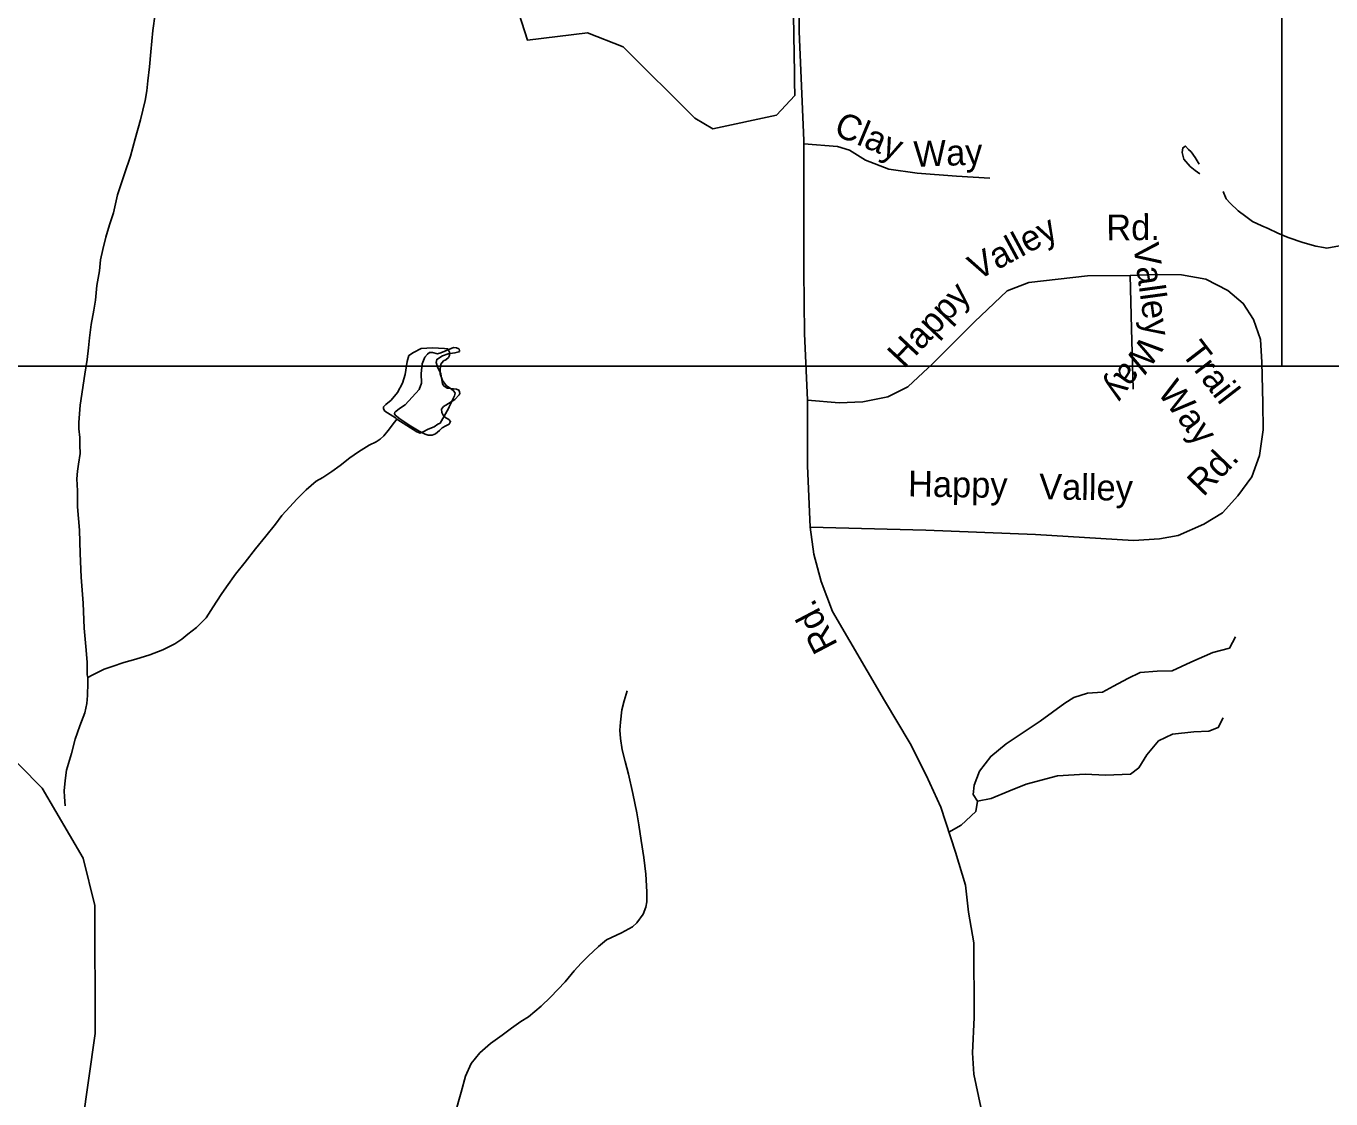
# Model space of a CAD drawing. Extents: x 2126262 to 2293712, y 749403 to 919119.
# Drawn here: x 2165690 to 2170507, y 850179 to 854141 of the extents above; entities that cross this region are included whole.
import ezdxf

# ---------------------------------------------------------------- set-up
doc = ezdxf.new("R2010")
doc.units = 0
for name, color, linetype in [('Exist Boundary Political City Limit New', 7, 'Continuous'), ('Exist Hydrographic Creek Single Shore', 7, 'Continuous'), ('Exist Hydrographic Misc Water Feature', 7, 'Continuous'), ('Exist Hydrographic Pond Under 1500 Sq Ft', 7, 'Continuous'), ('Exist Road Non-System Type 51', 7, 'Continuous'), ('Exist Road Non-System Type 51 Label', 7, 'Continuous'), ('Exist Road Secondary Type 51 Attributed', 7, 'Continuous'), ('Exist Road Secondary Type 51 Label', 7, 'Continuous'), ('Map Preparation Boundary City Limit Buffer Line', 7, 'Continuous'), ('Map Preparation Inset Cut Line', 7, 'Continuous')]:
    doc.layers.add(name, color=color, linetype=linetype)

msp = doc.modelspace()

# ---------------------------------------------------------------- linework, layer by layer
at = {"layer": 'Exist Boundary Political City Limit New'}
msp.add_lwpolyline([(2168522, 854257.1), (2168524.5, 854107.3), (2168526.8, 853967.3), (2168527.2, 853934.8), (2168528, 853884.8), (2168460.2, 853812.1), (2168225.5, 853761.6), (2168158.8, 853801.2), (2167894.5, 854063.8), (2167762.8, 854115.5), (2167541, 854089.2), (2167459.2, 854347.3)], dxfattribs=at)
at = {"layer": 'Exist Hydrographic Creek Single Shore'}
for points in [[(2165749.5, 851327.2), (2165414.5, 851665.5), (2165052.3, 852247.1), (2164689.4, 853018.9), (2164580.5, 853286.9), (2164445.4, 853585), (2164198.5, 854475.9), (2164154.4, 854949.3), (2164142.5, 855608.9), (2164040.4, 855899.7), (2163889.5, 856175.2), (2163687.5, 856438.5), (2163361.5, 856737.2)], [(2166166.1, 854186.3), (2166158.5, 854124.3), (2166150.7, 854046.2), (2166145.4, 853990.3), (2166139.7, 853938.2), (2166135.8, 853902.2), (2166129.8, 853866.2), (2166112.4, 853794.1), (2166092.9, 853724), (2166075.1, 853659.9), (2166053.5, 853595.8), (2166027.9, 853517.7), (2166012.3, 853451.6), (2165998.6, 853407.5), (2165984.8, 853361.5), (2165973.2, 853315.4), (2165965.4, 853277.4), (2165961.5, 853237.4), (2165951.8, 853183.4), (2165946.1, 853129.3), (2165940.3, 853091.3), (2165930.5, 853039.3), (2165924.8, 852989.2), (2165921.1, 852953.3), (2165915.3, 852909.2), (2165907.5, 852855.2), (2165890.3, 852741.1), (2165884.6, 852677.1), (2165884.8, 852653.1), (2165889.1, 852621.2), (2165889.1, 852593.2), (2165889.3, 852563.1), (2165883.5, 852523.1), (2165879.6, 852497.1), (2165877.8, 852469.1), (2165880.1, 852425.1), (2165880.3, 852365.2), (2165886.8, 852279.2), (2165889.3, 852193.2), (2165893.8, 852105.3), (2165900.4, 852009.3), (2165904.9, 851917.4), (2165911.2, 851849.5), (2165915.5, 851791.5), (2165915.7, 851745.5), (2165917.8, 851735.6)], [(2165917.8, 851735.6), (2165918, 851715.6), (2165916.4, 851669.5), (2165914.5, 851639.5), (2165906.5, 851605.4), (2165888.9, 851557.4), (2165871.2, 851507.3), (2165857.5, 851455.3), (2165839.9, 851393.2), (2165834.1, 851355.2), (2165830.2, 851317.1), (2165832.3, 851295.2), (2165834.5, 851261.2)], [(2165909.5, 849385), (2165849.4, 849743.9), (2165945.3, 850420.9), (2165943.5, 850893.5), (2165900.4, 851068.2), (2165749.5, 851327.2)]]:
    msp.add_lwpolyline(points, dxfattribs=at)
at = {"layer": 'Exist Hydrographic Misc Water Feature'}
for points in [[(2170108.8, 853530.6), (2170120.7, 853502.7), (2170135.1, 853486.7), (2170165, 853459), (2170193.3, 853437.1), (2170217.3, 853419.3), (2170251.4, 853403.4), (2170275.6, 853393.6), (2170311.6, 853375.8), (2170349.6, 853360), (2170403.7, 853342.3), (2170451.9, 853328.6), (2170479.8, 853322.8), (2170491.9, 853320.8), (2170525.7, 853327), (2170559.8, 853333.2), (2170587.9, 853337.3), (2170601.8, 853337.4), (2170621.9, 853333.5), (2170649.8, 853323.7), (2170669.9, 853311.8), (2170697.8, 853295.9), (2170716, 853286.1), (2170734.1, 853282.2)], [(2167058.3, 852689.7), (2167054.4, 852693.7), (2167014, 852719.4), (2167010.1, 852727.4), (2167010.1, 852735.4), (2167018.1, 852743.4), (2167037.8, 852759.5), (2167061.8, 852787.7), (2167079.6, 852821.8), (2167089.3, 852853.8), (2167097, 852901.9), (2167103, 852923.9), (2167120.8, 852936), (2167148.7, 852950.1), (2167190.8, 852952.4), (2167234.8, 852950.6), (2167246.7, 852948.7), (2167252.9, 852936.7), (2167252.9, 852924.8), (2167249, 852916.7), (2167239.1, 852908.7), (2167231.1, 852904.6), (2167221.1, 852892.6), (2167219.3, 852874.6), (2167219.3, 852856.6), (2167227.3, 852832.6), (2167241.6, 852812.7), (2167259.7, 852800.8), (2167269.5, 852792.9), (2167273.6, 852784.9), (2167271.7, 852774.9), (2167265.8, 852762.9), (2167257.8, 852746.8), (2167252.1, 852734.7), (2167250, 852728.7), (2167234, 852700.7), (2167218.2, 852674.6), (2167210.2, 852670.5), (2167196.3, 852660.5), (2167174.6, 852652.3), (2167156.5, 852642.2), (2167144.6, 852638.2), (2167132.5, 852642.1), (2167058.3, 852689.7)], [(2167058.3, 852689.7), (2167050.3, 852677.7), (2167026.5, 852647.6), (2167010.5, 852627.4), (2166996.8, 852615.4), (2166982.8, 852605.3), (2166956.8, 852593.2), (2166917, 852568.9), (2166885, 852546.7), (2166849.3, 852518.5), (2166819.4, 852496.4), (2166785.6, 852474.3), (2166761.6, 852460.1), (2166723.8, 852427.9), (2166690, 852393.7), (2166664.4, 852365.5), (2166634.2, 852333.4), (2166610.5, 852301.3), (2166574.8, 852257.1), (2166537, 852210.9), (2166499.3, 852160.7), (2166463.6, 852116.5), (2166429.8, 852070.3), (2166410.1, 852042.2), (2166380.4, 851996), (2166354.6, 851955.9), (2166318.9, 851919.7), (2166286.9, 851895.5), (2166265.1, 851877.4), (2166239.1, 851859.3), (2166195.2, 851837.1), (2166147.2, 851818.8), (2166095.6, 851802.6), (2166051.5, 851790.3), (2166007.6, 851776.1), (2165977.9, 851765.8), (2165953.9, 851753.7), (2165933.8, 851743.6), (2165917.8, 851735.6)], [(2167909.5, 851686.8), (2167897.8, 851648.7), (2167890, 851616.6), (2167884.2, 851570.6), (2167882.6, 851540.6), (2167884.6, 851510.6), (2167890.8, 851468.7), (2167901.1, 851424.7), (2167913.4, 851378.9), (2167929.8, 851306.9), (2167944.3, 851235.1), (2167952.5, 851191.1), (2167960.7, 851133.2), (2167971, 851071.2), (2167977.5, 851009.3), (2167981.8, 850943.4), (2167982, 850907.3), (2167978.2, 850887.3), (2167968.3, 850861.3), (2167944.5, 850829.2), (2167928.5, 850815), (2167888.7, 850792.9), (2167832.8, 850766.5), (2167803, 850742.3), (2167765.3, 850706.2), (2167739.3, 850680), (2167713.6, 850651.9), (2167679.8, 850611.7), (2167626.1, 850555.4), (2167592.2, 850521.2), (2167544.5, 850483), (2167516.6, 850464.8), (2167482.7, 850440.6), (2167447.1, 850414.5), (2167405, 850384.2), (2167365.3, 850350), (2167333.5, 850309.8), (2167311.7, 850263.7), (2167296.1, 850203.7), (2167272.6, 850121.5)]]:
    msp.add_lwpolyline(points, dxfattribs=at)
at = {"layer": 'Exist Hydrographic Pond Under 1500 Sq Ft'}
for points in [[(2170020.7, 853631.5), (2170005.7, 853655.5), (2169990.7, 853676.5), (2169981.7, 853685.5), (2169969.7, 853697.5), (2169960.7, 853691.5), (2169957.7, 853673.5), (2169963.7, 853649.5), (2169987.7, 853622.5), (2170005.7, 853607.5), (2170023.7, 853595.5)], [(2167221.7, 852856.5), (2167208.9, 852883), (2167204.5, 852898.2), (2167206.2, 852909.7), (2167226.8, 852922.7), (2167247.7, 852931.2), (2167273, 852934.2), (2167287.9, 852937.9), (2167289.7, 852939.8), (2167290.1, 852943.3), (2167289.4, 852947.3), (2167287.9, 852948.6), (2167279.1, 852952.9), (2167267.8, 852953.9), (2167236.2, 852940), (2167221.8, 852933.9), (2167208.9, 852931.2), (2167190.6, 852935.3), (2167179.5, 852935.2), (2167171.9, 852929.7), (2167162.1, 852917.8), (2167152.7, 852893.7), (2167148.7, 852857.6), (2167150, 852822.7), (2167140.7, 852798.6), (2167089.9, 852742.1), (2167068.4, 852729), (2167055, 852718.2), (2167051, 852715.1), (2167049.6, 852710.2), (2167052.1, 852704.5), (2167069.7, 852690.1), (2167109.9, 852663.3), (2167140.7, 852644.6), (2167163.4, 852633.9), (2167174.4, 852630.3), (2167188.8, 852629.8), (2167201.4, 852634.7), (2167216.2, 852647.2), (2167225.8, 852657.8), (2167239.7, 852664.7), (2167252.1, 852671.1), (2167257.1, 852680.7), (2167250.7, 852688.7), (2167235.7, 852696.8), (2167230.1, 852703.5), (2167225, 852714.2), (2167223.6, 852726.3), (2167231.2, 852735.9), (2167239.7, 852741.3), (2167273.2, 852762.4), (2167289.2, 852779.8), (2167291.3, 852783.8), (2167290.1, 852789.9), (2167287.9, 852795.9), (2167279.1, 852800), (2167244.1, 852804.4), (2167231.7, 852812), (2167228, 852819.2), (2167221.7, 852856.5)]]:
    msp.add_lwpolyline(points, dxfattribs=at)
at = {"layer": 'Exist Road Non-System Type 51'}
for points in [[(2169124.9, 853586.1), (2168980.1, 853597.1), (2168874.8, 853612.4), (2168789.2, 853645.4), (2168730, 853682.7), (2168686.1, 853695.9), (2168561.5, 853705.7)], [(2169247.8, 853579.5), (2169124.9, 853586.1)], [(2168574.7, 852759.2), (2168691.2, 852750.1), (2168779, 852752.9), (2168871.1, 852772.4), (2168945, 852808.7), (2169038.8, 852895.7), (2169190.8, 853049.3), (2169312.1, 853163.7), (2169391.6, 853194.5), (2169608.5, 853218.9), (2169766.2, 853220.3)], [(2169766.2, 853220.3), (2169866.6, 853223.1), (2169955.9, 853221.7), (2170045.1, 853206.3), (2170126, 853164.4), (2170183.2, 853117), (2170220.9, 853056.9), (2170247.4, 852983), (2170251.6, 852899.2), (2170255.6, 852747.9), (2170257, 852650.2), (2170243.8, 852554.6), (2170214.5, 852476.4), (2170162.9, 852406.6), (2170107.1, 852343.8), (2170037.4, 852301.9), (2169942.5, 852260), (2169874.2, 852247.5), (2169777.9, 852241.9), (2169416, 852263.5), (2169011.5, 852278.9), (2168585.2, 852290.8)], [(2169766.2, 853220.3), (2169770.9, 853023.7), (2169776.5, 852800.3)], [(2169202.5, 851279.3), (2169185.9, 851302.8), (2169190.1, 851337.7), (2169209.6, 851389.4), (2169251.4, 851443.8), (2169308.6, 851489.9), (2169434.2, 851573.7), (2169524.8, 851640.7), (2169558.3, 851661.6), (2169608.5, 851677), (2169664.3, 851681.2), (2169704.8, 851703.5), (2169757.8, 851731.4), (2169802.4, 851753.7), (2169866.1, 851759.1), (2169920.5, 851760.5), (2169990.3, 851792.6), (2170071.2, 851827.5), (2170132.5, 851844.3), (2170154.9, 851886.2)], [(2169202.5, 851279.3), (2169253.4, 851288.1), (2169317.6, 851316), (2169381.8, 851341.1), (2169497.5, 851371.9), (2169599.4, 851378.8), (2169674.7, 851374.6), (2169766.7, 851378.8), (2169798.2, 851402), (2169827.5, 851449.4), (2169870.7, 851501.1), (2169922.4, 851526.2), (2170000.5, 851534.6), (2170056.3, 851537.4), (2170091.1, 851551.3), (2170109.3, 851586.2)], [(2169097.1, 851164.2), (2169142.6, 851190), (2169195.6, 851240.2), (2169202.5, 851279.3)]]:
    msp.add_lwpolyline(points, dxfattribs=at)
at = {"layer": 'Exist Road Secondary Type 51 Attributed'}
msp.add_lwpolyline([(2168546.9, 854452.3), (2168544.1, 854121.4), (2168561.5, 853718.7), (2168561.5, 853236.9), (2168564.2, 853005.6), (2168574.7, 852759.2), (2168575.4, 852516.9), (2168585.2, 852290.8), (2168597.7, 852190.3), (2168625.6, 852089.8), (2168667.5, 851979.5), (2168858.5, 851650), (2168954.1, 851491.6), (2169012.7, 851374.3), (2169066.4, 851256.3), (2169120.8, 851090.2), (2169157.7, 850968.1), (2169168.9, 850868.9), (2169188.4, 850755.9), (2169190.5, 850480.2), (2169183.5, 850348.9), (2169189.1, 850270.8), (2169214.9, 850148.6)], dxfattribs=at)
at = {"layer": 'Map Preparation Boundary City Limit Buffer Line'}
msp.add_lwpolyline([(2168522, 854257.1), (2168524.5, 854107.3), (2168526.8, 853967.3), (2168527.2, 853934.8), (2168528, 853884.8), (2168460.2, 853812.1), (2168225.5, 853761.6), (2168158.8, 853801.2), (2167894.5, 854063.8), (2167762.8, 854115.5), (2167541, 854089.2), (2167459.2, 854347.3)], dxfattribs=at)
at = {"layer": 'Map Preparation Inset Cut Line'}
for points in [[(2170326.3, 852884.6), (2154080.9, 852884.6), (2154080.9, 863630.2), (2170326.3, 863630.2)], [(2133630.5, 852884.6), (2189691.2, 852884.6), (2189691.2, 811054.9), (2164878.1, 811054.9), (2133665.4, 826054.8)]]:
    msp.add_lwpolyline(points, close=True, dxfattribs=at)

# ---------------------------------------------------------------- texts
at = {"layer": 'Exist Road Non-System Type 51 Label'}
for s, rotation, p in [('Clay', 337.3649, (2168667.4, 853740.8)), ('Way', 2.1224, (2168968.2, 853620.6)), ('Valley', 28.3056, (2169201.1, 853199.5)), ('Rd.', 0.5299, (2169678.2, 853349.2)), ('Valley', 277.7415, (2169776.9, 853333.9)), ('Happy', 46.7887, (2168930.6, 852873.7)), ('Trail', 307.548, (2169951.2, 852933.1)), ('Way', 234.6546, (2169813.2, 853003.4)), ('Way', 307.548, (2169863.8, 852787.3)), ('Rd.', 46.0978, (2170035.8, 852400)), ('Happy', 359.0507, (2168945.4, 852404.1)), ('Valley', 359.0507, (2169429.3, 852393.6))]:
    msp.add_text(s, height=95, rotation=rotation, dxfattribs=at).set_placement(p)
at = {"layer": 'Exist Road Secondary Type 51 Label'}
msp.add_text('Rd.', height=95, rotation=117.7146, dxfattribs=at).set_placement((2168688.4, 851856.4))

doc.saveas('drawing.dxf')
